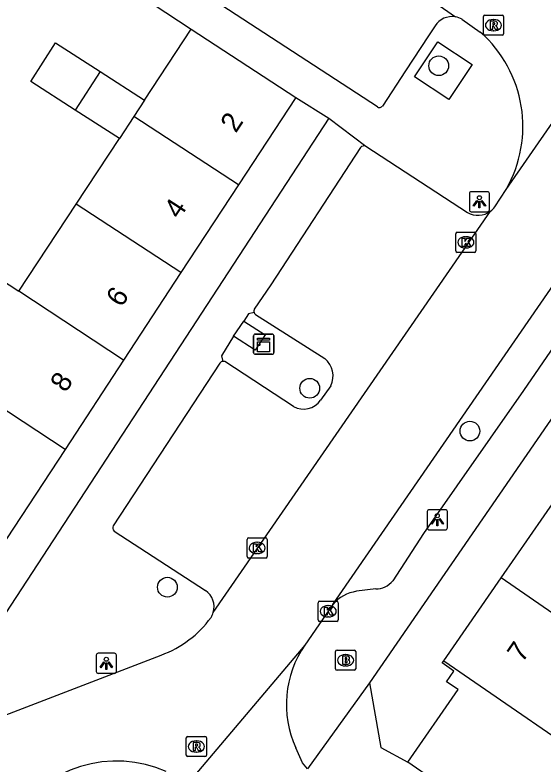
# Model space of a CAD drawing. Extents: x 159280 to 160375, y 384531 to 385872.
# Drawn here: x 159863.56 to 159889.74, y 385098.53 to 385135.7 of the extents above; entities that cross this region are included whole.
import ezdxf

# ---------------------------------------------------------------- set-up
doc = ezdxf.new("R2010")
doc.units = 0
for name, color, linetype in [('IMGEO_Boom', 7, 'Continuous'), ('IMGEO_Brandkraan', 7, 'Continuous'), ('IMGEO_Kast', 7, 'Continuous'), ('IMGEO_Kolk', 7, 'Continuous'), ('IMGEO_Lichtpunt', 7, 'Continuous'), ('IMGEO_Pand', 7, 'Continuous'), ('IMGEO_Pand_nummerreeks', 7, 'Continuous'), ('IMGEO_Parkeervlak_open', 7, 'Continuous'), ('IMGEO_Rijbaan_lokaal_open', 7, 'Continuous'), ('IMGEO_Rioolput', 7, 'Continuous'), ('IMGEO_Voetpad_open', 7, 'Continuous')]:
    doc.layers.add(name, color=color, linetype=linetype)

msp = doc.modelspace()

# ---------------------------------------------------------------- linework, layer by layer
at = {"layer": 'IMGEO_Boom'}
for centre in [(159884.573, 385133.181), (159878.177, 385117.176), (159886.118, 385115.05), (159871.12, 385107.306)]:
    msp.add_circle(centre, 0.489, dxfattribs=at)
at = {"layer": 'IMGEO_Brandkraan'}
for p, q in [((159879.454, 385103.254), (159879.454, 385104.106)), ((159879.529, 385104.18), (159880.381, 385104.18)), ((159879.942, 385103.96), (159879.967, 385103.96)), ((159880.455, 385104.106), (159880.455, 385103.254)), ((159879.965, 385103.4), (159879.94, 385103.4)), ((159880.381, 385103.18), (159879.529, 385103.18))]:
    msp.add_line(p, q, dxfattribs=at)
for points in [[(159879.454, 385103.254), (159879.454, 385104.106)], [(159879.529, 385104.18), (159880.381, 385104.18)], [(159880.455, 385104.106), (159880.455, 385103.254)], [(159879.802, 385103.88), (159879.802, 385103.48), (159880.015, 385103.48)], [(159880.033, 385103.88), (159879.802, 385103.88)], [(159879.981, 385103.799), (159879.927, 385103.799), (159879.927, 385103.723)], [(159879.927, 385103.723), (159879.98, 385103.723)], [(159879.989, 385103.647), (159879.927, 385103.647), (159879.927, 385103.566)], [(159879.927, 385103.566), (159879.989, 385103.566)], [(159880.381, 385103.18), (159879.529, 385103.18)]]:
    msp.add_lwpolyline(points, dxfattribs=at)
for centre, radius, start, end in [((159879.531, 385104.104), 0.0765, 91.552, 178.448), ((159879.531, 385104.104), 0.0765, 91.552, 178.448), ((159880.379, 385104.104), 0.0765, 1.552, 88.448), ((159880.379, 385104.104), 0.0765, 1.552, 88.448), ((159879.982, 385103.761), 0.0379, 267.8285, 90.9355), ((159879.99, 385103.606), 0.0404, 269.8759, 90.5077), ((159880.037, 385103.735), 0.145, 59.4692, 91.5367), ((159880.062, 385103.782), 0.0922, 285.5137, 58.1501), ((159880.067, 385103.59), 0.105, 301.3115, 78.989), ((159879.531, 385103.256), 0.0765, 181.552, 268.448), ((159879.531, 385103.256), 0.0765, 181.552, 268.448), ((159880.021, 385103.731), 0.251, 268.6676, 293.5347), ((159880.379, 385103.256), 0.0765, 271.552, 358.448), ((159880.379, 385103.256), 0.0765, 271.552, 358.448)]:
    msp.add_arc(centre, radius, start, end, dxfattribs=at)
for centre, major_axis, ratio, start_param, end_param in [((159879.941, 385103.68), (-0.387, 0.002), 0.722429, 4.712389, 7.853982), ((159879.966, 385103.68), (-0.39, 0.002), 0.717154, 1.570796, 4.712389)]:
    msp.add_ellipse(centre, major_axis=major_axis, ratio=ratio, start_param=start_param, end_param=end_param, dxfattribs=at)
at = {"layer": 'IMGEO_Kast'}
for p, q in [((159875.395, 385118.941), (159875.395, 385119.782)), ((159875.395, 385119.782), (159875.395, 385118.941)), ((159875.47, 385119.866), (159876.311, 385119.866)), ((159876.311, 385119.866), (159875.47, 385119.866)), ((159876.395, 385119.791), (159876.395, 385118.95)), ((159876.395, 385118.95), (159876.395, 385119.791)), ((159876.32, 385118.866), (159875.479, 385118.866)), ((159875.479, 385118.866), (159876.32, 385118.866))]:
    msp.add_line(p, q, dxfattribs=at)
for points in [[(159875.59, 385119.656), (159876.19, 385119.656), (159876.19, 385119.571), (159875.59, 385119.571), (159875.59, 385119.656)], [(159875.59, 385119.481), (159876.19, 385119.481), (159876.19, 385118.992), (159875.59, 385118.992), (159875.59, 385119.481)]]:
    msp.add_lwpolyline(points, dxfattribs=at)
msp.add_circle((159875.674, 385119.33), 0.0377, dxfattribs=at)
for centre, start, end in [((159875.473, 385119.788), 92.4484, 184.2845), ((159875.473, 385119.788), 92.4484, 184.2845), ((159876.317, 385119.788), 2.4484, 94.2845), ((159876.317, 385119.788), 2.4484, 94.2845), ((159875.473, 385118.944), 182.4484, 274.2845), ((159875.473, 385118.944), 182.4484, 274.2845), ((159876.317, 385118.944), 272.4484, 4.2845), ((159876.317, 385118.944), 272.4484, 4.2845)]:
    msp.add_arc(centre, 0.0779, start, end, dxfattribs=at)
at = {"layer": 'IMGEO_Kolk'}
for p, q in [((159885.416, 385123.993), (159885.416, 385124.845)), ((159885.491, 385124.919), (159886.343, 385124.919)), ((159886.417, 385124.845), (159886.417, 385123.993)), ((159885.904, 385124.699), (159885.929, 385124.699)), ((159885.927, 385124.139), (159885.902, 385124.139)), ((159886.343, 385123.919), (159885.491, 385123.919)), ((159875.069, 385108.828), (159875.069, 385109.68)), ((159875.144, 385109.754), (159875.996, 385109.754)), ((159876.07, 385109.68), (159876.07, 385108.828)), ((159875.557, 385109.534), (159875.582, 385109.534)), ((159875.58, 385108.974), (159875.555, 385108.974)), ((159875.996, 385108.754), (159875.144, 385108.754)), ((159878.666, 385106.611), (159879.518, 385106.611)), ((159878.591, 385105.685), (159878.591, 385106.537)), ((159879.079, 385106.391), (159879.104, 385106.391)), ((159879.592, 385106.537), (159879.592, 385105.685)), ((159879.102, 385105.831), (159879.077, 385105.831)), ((159879.518, 385105.611), (159878.666, 385105.611))]:
    msp.add_line(p, q, dxfattribs=at)
for points in [[(159885.416, 385123.993), (159885.416, 385124.845)], [(159885.491, 385124.919), (159886.343, 385124.919)], [(159886.417, 385124.845), (159886.417, 385123.993)], [(159885.737, 385124.619), (159885.86, 385124.619), (159885.86, 385124.468), (159885.99, 385124.619), (159886.154, 385124.619), (159886.008, 385124.468), (159886.161, 385124.219), (159886.009, 385124.219), (159885.924, 385124.383), (159885.86, 385124.316), (159885.86, 385124.219), (159885.737, 385124.219), (159885.737, 385124.619)], [(159886.343, 385123.919), (159885.491, 385123.919)], [(159875.069, 385108.828), (159875.069, 385109.68)], [(159875.144, 385109.754), (159875.996, 385109.754)], [(159876.07, 385109.68), (159876.07, 385108.828)], [(159875.39, 385109.454), (159875.513, 385109.454), (159875.513, 385109.303), (159875.643, 385109.454), (159875.807, 385109.454), (159875.661, 385109.303), (159875.814, 385109.054), (159875.662, 385109.054), (159875.577, 385109.218), (159875.513, 385109.151), (159875.513, 385109.054), (159875.39, 385109.054), (159875.39, 385109.454)], [(159875.996, 385108.754), (159875.144, 385108.754)], [(159878.666, 385106.611), (159879.518, 385106.611)], [(159878.591, 385105.685), (159878.591, 385106.537)], [(159878.912, 385106.311), (159879.035, 385106.311), (159879.035, 385106.16), (159879.165, 385106.311), (159879.329, 385106.311), (159879.183, 385106.16), (159879.336, 385105.911), (159879.184, 385105.911), (159879.099, 385106.075), (159879.035, 385106.008), (159879.035, 385105.911), (159878.912, 385105.911), (159878.912, 385106.311)], [(159879.592, 385106.537), (159879.592, 385105.685)], [(159879.518, 385105.611), (159878.666, 385105.611)]]:
    msp.add_lwpolyline(points, dxfattribs=at)
for centre, start, end in [((159885.493, 385124.843), 91.552, 178.448), ((159885.493, 385124.843), 91.552, 178.448), ((159886.341, 385124.843), 1.552, 88.448), ((159886.341, 385124.843), 1.552, 88.448), ((159885.493, 385123.995), 181.552, 268.448), ((159885.493, 385123.995), 181.552, 268.448), ((159886.341, 385123.995), 271.552, 358.448), ((159886.341, 385123.995), 271.552, 358.448), ((159875.146, 385109.678), 91.552, 178.448), ((159875.146, 385109.678), 91.552, 178.448), ((159875.994, 385109.678), 1.552, 88.448), ((159875.994, 385109.678), 1.552, 88.448), ((159875.146, 385108.83), 181.552, 268.448), ((159875.146, 385108.83), 181.552, 268.448), ((159875.994, 385108.83), 271.552, 358.448), ((159875.994, 385108.83), 271.552, 358.448), ((159878.668, 385106.535), 91.552, 178.448), ((159878.668, 385106.535), 91.552, 178.448), ((159879.516, 385106.535), 1.552, 88.448), ((159879.516, 385106.535), 1.552, 88.448), ((159878.668, 385105.687), 181.552, 268.448), ((159878.668, 385105.687), 181.552, 268.448), ((159879.516, 385105.687), 271.552, 358.448), ((159879.516, 385105.687), 271.552, 358.448)]:
    msp.add_arc(centre, 0.0765, start, end, dxfattribs=at)
for centre, major_axis, ratio, start_param, end_param in [((159885.903, 385124.419), (-0.387, 0.002), 0.722429, 4.712389, 7.853982), ((159885.928, 385124.419), (-0.39, 0.002), 0.717154, 1.570796, 4.712389), ((159875.556, 385109.254), (-0.387, 0.002), 0.722429, 4.712389, 7.853982), ((159875.581, 385109.254), (-0.39, 0.002), 0.717154, 1.570796, 4.712389), ((159879.078, 385106.111), (-0.387, 0.002), 0.722429, 4.712389, 7.853982), ((159879.103, 385106.111), (-0.39, 0.002), 0.717154, 1.570796, 4.712389)]:
    msp.add_ellipse(centre, major_axis=major_axis, ratio=ratio, start_param=start_param, end_param=end_param, dxfattribs=at)
at = {"layer": 'IMGEO_Lichtpunt'}
for p, q in [((159886.091, 385126.838), (159886.091, 385126.031)), ((159886.091, 385126.838), (159886.091, 385126.031)), ((159886.993, 385126.933), (159886.185, 385126.933)), ((159886.993, 385126.933), (159886.185, 385126.933)), ((159887.087, 385126.031), (159887.087, 385126.838)), ((159887.087, 385126.031), (159887.087, 385126.838)), ((159886.185, 385125.937), (159886.993, 385125.937)), ((159886.185, 385125.937), (159886.993, 385125.937)), ((159884.003, 385111.054), (159884.003, 385110.247)), ((159884.003, 385111.054), (159884.003, 385110.247)), ((159884.905, 385111.149), (159884.097, 385111.149)), ((159884.905, 385111.149), (159884.097, 385111.149)), ((159884.999, 385110.247), (159884.999, 385111.054)), ((159884.999, 385110.247), (159884.999, 385111.054)), ((159884.097, 385110.153), (159884.905, 385110.153)), ((159884.097, 385110.153), (159884.905, 385110.153)), ((159868.495, 385104.027), (159867.687, 385104.027)), ((159868.495, 385104.027), (159867.687, 385104.027)), ((159867.593, 385103.932), (159867.593, 385103.125)), ((159867.593, 385103.932), (159867.593, 385103.125)), ((159868.589, 385103.125), (159868.589, 385103.932)), ((159868.589, 385103.125), (159868.589, 385103.932)), ((159867.687, 385103.031), (159868.495, 385103.031)), ((159867.687, 385103.031), (159868.495, 385103.031))]:
    msp.add_line(p, q, dxfattribs=at)
for points in [[(159886.465, 385126.502), (159886.504, 385126.474), (159886.316, 385126.212), (159886.278, 385126.239), (159886.465, 385126.502)], [(159886.567, 385126.454), (159886.614, 385126.454), (159886.614, 385126.132), (159886.567, 385126.132), (159886.567, 385126.454)], [(159886.677, 385126.474), (159886.715, 385126.501), (159886.902, 385126.239), (159886.863, 385126.211), (159886.677, 385126.474)], [(159884.377, 385110.718), (159884.416, 385110.69), (159884.228, 385110.428), (159884.19, 385110.455), (159884.377, 385110.718)], [(159884.479, 385110.67), (159884.526, 385110.67), (159884.526, 385110.348), (159884.479, 385110.348), (159884.479, 385110.67)], [(159884.589, 385110.69), (159884.627, 385110.717), (159884.814, 385110.455), (159884.775, 385110.427), (159884.589, 385110.69)], [(159867.967, 385103.596), (159868.006, 385103.568), (159867.818, 385103.306), (159867.78, 385103.333), (159867.967, 385103.596)], [(159868.179, 385103.568), (159868.217, 385103.595), (159868.404, 385103.333), (159868.365, 385103.305), (159868.179, 385103.568)], [(159868.069, 385103.548), (159868.116, 385103.548), (159868.116, 385103.226), (159868.069, 385103.226), (159868.069, 385103.548)]]:
    msp.add_lwpolyline(points, dxfattribs=at)
for centre in [(159886.59, 385126.636), (159884.502, 385110.852), (159868.092, 385103.73)]:
    msp.add_circle(centre, 0.0994, dxfattribs=at)
for centre, start, end in [((159886.185, 385126.838), 90, 180), ((159886.185, 385126.838), 90, 180), ((159886.993, 385126.838), 0, 90), ((159886.993, 385126.838), 0, 90), ((159886.185, 385126.031), 180, 270), ((159886.185, 385126.031), 180, 270), ((159886.993, 385126.031), 270, 0), ((159886.993, 385126.031), 270, 360), ((159884.097, 385111.054), 90, 180), ((159884.097, 385111.054), 90, 180), ((159884.905, 385111.054), 0, 90), ((159884.905, 385111.054), 0, 90), ((159884.097, 385110.247), 180, 270), ((159884.097, 385110.247), 180, 270), ((159884.905, 385110.247), 270, 0), ((159884.905, 385110.247), 270, 360), ((159867.687, 385103.932), 90, 180), ((159867.687, 385103.932), 90, 180), ((159868.495, 385103.932), 0, 90), ((159868.495, 385103.932), 0, 90), ((159867.687, 385103.125), 180, 270), ((159867.687, 385103.125), 180, 270), ((159868.495, 385103.125), 270, 0), ((159868.495, 385103.125), 270, 360)]:
    msp.add_arc(centre, 0.0946, start, end, dxfattribs=at)
at = {"layer": 'IMGEO_Pand'}
for points in [[(159869.987, 385131.474), (159872.304, 385134.996)], [(159872.304, 385134.996), (159877.491, 385131.613)], [(159866.551, 385130.983), (159864.343, 385132.403), (159865.571, 385134.313), (159867.779, 385132.894)], [(159867.779, 385132.894), (159866.551, 385130.983)], [(159867.779, 385132.894), (159869.987, 385131.474)], [(159869.987, 385131.474), (159869.454, 385130.664)], [(159877.491, 385131.613), (159874.642, 385127.265)], [(159868.739, 385129.576), (159866.551, 385130.983)], [(159869.454, 385130.664), (159868.739, 385129.576)], [(159874.642, 385127.265), (159869.454, 385130.664)], [(159866.597, 385126.32), (159868.739, 385129.576)], [(159874.642, 385127.265), (159871.793, 385122.916)], [(159863.747, 385121.988), (159866.597, 385126.32)], [(159871.793, 385122.916), (159866.597, 385126.32)], [(159858.332, 385119.214), (159861.241, 385123.637), (159863.747, 385121.988)], [(159871.793, 385122.916), (159868.945, 385118.568)], [(159868.945, 385118.568), (159863.747, 385121.988)], [(159866.045, 385114.141), (159858.332, 385119.214)], [(159868.945, 385118.568), (159866.045, 385114.141)], [(159866.045, 385114.141), (159863.144, 385109.713)], [(159887.666, 385107.763), (159890.509, 385111.87)], [(159884.822, 385103.654), (159887.666, 385107.763)], [(159895.564, 385102.314), (159887.666, 385107.763)], [(159883.045, 385098.629), (159885.531, 385102.221), (159884.964, 385102.614), (159885.329, 385103.142), (159884.746, 385103.545), (159884.822, 385103.654)], [(159884.822, 385103.654), (159893.562, 385097.624)], [(159892.419, 385092.14), (159883.045, 385098.629)]]:
    msp.add_lwpolyline(points, dxfattribs=at)
at = {"layer": 'IMGEO_Parkeervlak_open'}
for points in [[(159875.484, 385120.841), (159878.927, 385118.648)], [(159877.372, 385116.279), (159873.971, 385118.506)], [(159879.222, 385117.297), (159878.71, 385116.587)]]:
    msp.add_lwpolyline(points, dxfattribs=at)
for centre, radius, start, end in [((159875.596, 385120.992), 0.188, 194.8347, 233.5663), ((159873.908, 385118.231), 0.282, 76.9923, 98.6856), ((159878.229, 385117.788), 1.108, 333.6972, 50.938), ((159877.876, 385117.149), 1.006, 239.9078, 326.0188)]:
    msp.add_arc(centre, radius, start, end, dxfattribs=at)
at = {"layer": 'IMGEO_Rijbaan_lokaal_open'}
for points in [[(159879.326, 385106.454), (159892.063, 385124.922), (159911.49, 385153.353)], [(159869.899, 385146.39), (159885.396, 385135.609)], [(159887.91, 385127.041), (159897.026, 385140.215)], [(159885.726, 385135.491), (159886.634, 385134.854)], [(159887.358, 385126.181), (159887.91, 385127.041)], [(159873.394, 385106.045), (159887.143, 385125.967)], [(159879.326, 385106.454), (159877.931, 385104.431)], [(159877.931, 385104.431), (159872.121, 385097.552)], [(159862.859, 385100.87), (159870.815, 385103.936)], [(159878.074, 385098.299), (159877.825, 385098.593), (159877.484, 385099.339)], [(159871.061, 385098.154), (159870.554, 385098.352), (159870.032, 385098.504), (159869.498, 385098.608), (159868.958, 385098.665), (159868.414, 385098.673), (159867.871, 385098.633), (159867.335, 385098.544), (159866.808, 385098.407), (159866.296, 385098.225), (159865.802, 385097.997), (159865.331, 385097.726), (159864.885, 385097.413), (159864.469, 385097.063), (159864.087, 385096.676), (159863.761, 385096.285), (159863.565, 385095.986)]]:
    msp.add_lwpolyline(points, dxfattribs=at)
for centre, radius, start, end in [((159885.237, 385134.643), 0.979, 60.0147, 80.6337), ((159882.492, 385130.167), 6.255, 330.0166, 48.5344), ((159886.559, 385126.769), 0.992, 306.0696, 323.6632), ((159872.503, 385106.302), 0.927, 327.3743, 343.9155), ((159868.988, 385108.919), 5.307, 290.13, 324.0319), ((159882.198, 385101.491), 5.182, 145.4327, 204.5336)]:
    msp.add_arc(centre, radius, start, end, dxfattribs=at)
at = {"layer": 'IMGEO_Rioolput'}
for p, q in [((159886.786, 385134.77), (159886.786, 385135.622)), ((159886.861, 385135.696), (159887.713, 385135.696)), ((159887.787, 385135.622), (159887.787, 385134.77)), ((159887.274, 385135.476), (159887.299, 385135.476)), ((159887.297, 385134.916), (159887.272, 385134.916)), ((159887.713, 385134.696), (159886.861, 385134.696)), ((159872.131, 385099.899), (159872.983, 385099.899)), ((159872.056, 385098.973), (159872.056, 385099.825)), ((159872.544, 385099.679), (159872.569, 385099.679)), ((159873.057, 385099.825), (159873.057, 385098.973)), ((159872.983, 385098.899), (159872.131, 385098.899)), ((159872.567, 385099.119), (159872.542, 385099.119))]:
    msp.add_line(p, q, dxfattribs=at)
for points in [[(159886.786, 385134.77), (159886.786, 385135.622)], [(159886.861, 385135.696), (159887.713, 385135.696)], [(159887.787, 385135.622), (159887.787, 385134.77)], [(159887.375, 385135.394), (159887.123, 385135.396), (159887.123, 385134.996)], [(159887.301, 385135.315), (159887.247, 385135.315), (159887.247, 385135.234)], [(159887.247, 385135.234), (159887.299, 385135.234)], [(159887.123, 385134.996), (159887.247, 385134.996), (159887.247, 385135.158), (159887.258, 385135.158)], [(159887.305, 385135.129), (159887.376, 385134.996), (159887.516, 385134.996), (159887.451, 385135.122)], [(159887.713, 385134.696), (159886.861, 385134.696)], [(159872.131, 385099.899), (159872.983, 385099.899)], [(159872.056, 385098.973), (159872.056, 385099.825)], [(159872.645, 385099.597), (159872.393, 385099.599), (159872.393, 385099.199)], [(159872.571, 385099.518), (159872.517, 385099.518), (159872.517, 385099.437)], [(159873.057, 385099.825), (159873.057, 385098.973)], [(159872.393, 385099.199), (159872.517, 385099.199), (159872.517, 385099.361), (159872.528, 385099.361)], [(159872.517, 385099.437), (159872.569, 385099.437)], [(159872.575, 385099.332), (159872.646, 385099.199), (159872.786, 385099.199), (159872.721, 385099.325)], [(159872.983, 385098.899), (159872.131, 385098.899)]]:
    msp.add_lwpolyline(points, dxfattribs=at)
for centre, radius, start, end in [((159886.863, 385135.62), 0.0765, 91.552, 178.448), ((159886.863, 385135.62), 0.0765, 91.552, 178.448), ((159887.711, 385135.62), 0.0765, 1.552, 88.448), ((159887.711, 385135.62), 0.0765, 1.552, 88.448), ((159887.283, 385135.423), 0.19, 274.7715, 282.9687), ((159887.307, 385135.219), 0.0964, 77.0061, 93.1865), ((159887.321, 385135.276), 0.0378, 276.6634, 79.6772), ((159887.374, 385135.284), 0.109, 350.3612, 89.416), ((159887.372, 385135.284), 0.112, 277.5842, 350.9817), ((159887.257, 385135.105), 0.0533, 26.0293, 88.6989), ((159887.356, 385135.069), 0.108, 29.5134, 73.7905), ((159886.863, 385134.772), 0.0765, 181.552, 268.448), ((159886.863, 385134.772), 0.0765, 181.552, 268.448), ((159887.711, 385134.772), 0.0765, 271.552, 358.448), ((159887.711, 385134.772), 0.0765, 271.552, 358.448), ((159872.133, 385099.823), 0.0765, 91.552, 178.448), ((159872.133, 385099.823), 0.0765, 91.552, 178.448), ((159872.981, 385099.823), 0.0765, 1.552, 88.448), ((159872.981, 385099.823), 0.0765, 1.552, 88.448), ((159872.577, 385099.422), 0.0964, 77.0061, 93.1865), ((159872.591, 385099.479), 0.0378, 276.6634, 79.6772), ((159872.644, 385099.487), 0.109, 350.3612, 89.416), ((159872.527, 385099.308), 0.0533, 26.0293, 88.6989), ((159872.553, 385099.626), 0.19, 274.7715, 282.9687), ((159872.642, 385099.487), 0.112, 277.5842, 350.9817), ((159872.626, 385099.272), 0.108, 29.5134, 73.7905), ((159872.133, 385098.975), 0.0765, 181.552, 268.448), ((159872.133, 385098.975), 0.0765, 181.552, 268.448), ((159872.981, 385098.975), 0.0765, 271.552, 358.448), ((159872.981, 385098.975), 0.0765, 271.552, 358.448)]:
    msp.add_arc(centre, radius, start, end, dxfattribs=at)
for centre, major_axis, ratio, start_param, end_param in [((159887.273, 385135.196), (-0.387, 0.002), 0.722429, 4.712389, 7.853982), ((159887.298, 385135.196), (-0.39, 0.002), 0.717154, 1.570796, 4.712389), ((159872.543, 385099.399), (-0.387, 0.002), 0.722429, 4.712389, 7.853982), ((159872.568, 385099.399), (-0.39, 0.002), 0.717154, 1.570796, 4.712389)]:
    msp.add_ellipse(centre, major_axis=major_axis, ratio=ratio, start_param=start_param, end_param=end_param, dxfattribs=at)
at = {"layer": 'IMGEO_Voetpad_open'}
for points in [[(159918.963, 385157.527), (159881.14, 385102.564)], [(159911.519, 385150.235), (159908.282, 385145.459), (159907.081, 385143.861), (159902.271, 385136.661), (159901.229, 385135.205), (159893.556, 385124.028), (159888.781, 385117.072), (159883.823, 385109.971), (159882.293, 385107.623)], [(159881.532, 385131.149), (159872.074, 385137.33), (159867.274, 385140.502)], [(159866.43, 385137.689), (159867.317, 385138.29), (159872.304, 385134.996)], [(159884.395, 385135.161), (159884.071, 385134.669), (159882.926, 385132.928), (159881.779, 385131.185)], [(159884.528, 385134.367), (159886.232, 385133.238), (159885.072, 385131.511), (159883.366, 385132.637), (159884.528, 385134.367)], [(159877.491, 385131.613), (159879.125, 385130.58)], [(159879.125, 385130.58), (159861.509, 385103.606), (159859.27, 385102.871), (159858.834, 385103.137), (159856.255, 385099.209), (159821.511, 385046.099), (159819.421, 385047.421)], [(159879.125, 385130.58), (159880.962, 385129.185)], [(159880.694, 385129.123), (159876.245, 385122.31), (159875.429, 385121.106)], [(159880.962, 385129.185), (159885.995, 385125.896)], [(159875.414, 385120.944), (159875.137, 385120.868), (159874.905, 385120.5)], [(159874.905, 385120.5), (159875.965, 385119.83), (159875.477, 385119.065), (159874.394, 385119.77)], [(159874.394, 385119.77), (159874.905, 385120.5)], [(159874.394, 385119.77), (159873.796, 385118.787), (159873.865, 385118.51)], [(159873.722, 385118.431), (159868.437, 385110.357)], [(159868.475, 385110.082), (159873.004, 385107.146)], [(159881.446, 385107.222), (159880.494, 385107.1)], [(159881.14, 385102.564), (159878.074, 385098.299)], [(159881.14, 385102.564), (159881.694, 385099.35), (159883.045, 385098.629)]]:
    msp.add_lwpolyline(points, dxfattribs=at)
for centre, radius, start, end in [((159885.231, 385134.635), 0.988, 80.3898, 147.8322), ((159881.638, 385131.284), 0.172, 231.7431, 324.8418), ((159880.873, 385128.959), 0.243, 68.584, 137.4677), ((159886.514, 385126.815), 1.055, 240.5205, 306.5576), ((159875.612, 385121.007), 0.207, 151.6227, 197.7972), ((159873.88, 385118.313), 0.198, 94.4961, 143.3406), ((159868.711, 385110.255), 0.293, 159.5442, 216.1907), ((159881.471, 385108.265), 1.043, 268.6429, 322.0262), ((159872.446, 385106.329), 0.99, 343.3531, 55.6576), ((159880.797, 385105.173), 1.951, 98.9388, 138.9536)]:
    msp.add_arc(centre, radius, start, end, dxfattribs=at)

# ---------------------------------------------------------------- texts
at = {"layer": 'IMGEO_Pand_nummerreeks'}
for s, rotation, p in [('2', 56.7687, (159874.515, 385129.807)), ('4', 56.7687, (159871.715, 385125.533)), ('6', 56.7687, (159868.845, 385121.153)), ('8', 56.7687, (159866.075, 385116.923)), ('7', 55.308, (159888.718, 385103.519))]:
    msp.add_text(s, height=1, rotation=rotation, dxfattribs=at).set_placement(p)

doc.saveas('drawing.dxf')
